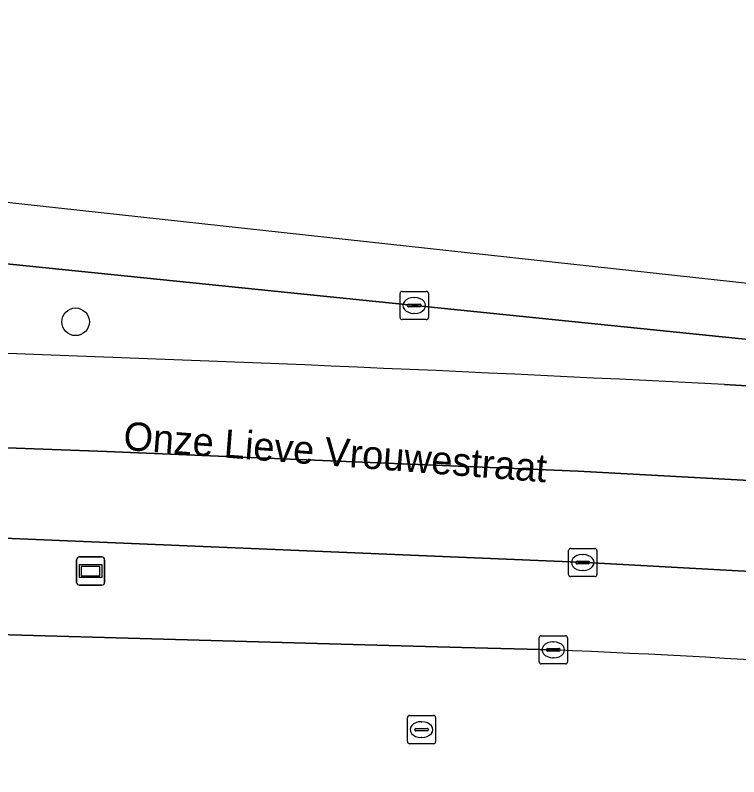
# Model space of a CAD drawing. Extents: x 161477 to 163040, y 383680 to 384871.
# Drawn here: x 162213.47 to 162239.08, y 384814.24 to 384841.19 of the extents above; entities that cross this region are included whole.
import ezdxf

# ---------------------------------------------------------------- set-up
doc = ezdxf.new("R2010")
doc.units = 0
for name, color, linetype in [('IMGEO_Berm_groen', 7, 'Continuous'), ('IMGEO_Boom', 7, 'Continuous'), ('IMGEO_Kolk', 7, 'Continuous'), ('IMGEO_Openbare_ruimte_label', 7, 'Continuous'), ('IMGEO_Rijbaan_lokaal_open', 7, 'Continuous'), ('IMGEO_Rijbaan_regionaal_gesloten', 7, 'Continuous'), ('IMGEO_Rioolput', 7, 'Continuous'), ('IMGEO_Verklikker', 7, 'Continuous')]:
    doc.layers.add(name, color=color, linetype=linetype)

msp = doc.modelspace()

# ---------------------------------------------------------------- linework, layer by layer
at = {"layer": 'IMGEO_Berm_groen'}
for points in [[(162238.579, 384828.117), (162239.586, 384828.061), (162239.646, 384829.689), (162195.813, 384834.16)], [(162243.803, 384821.264), (162233.677, 384821.817), (162208.539, 384822.866), (162195.274, 384823.312), (162185.034, 384823.661), (162169.584, 384824.142), (162147.984, 384824.687), (162104.021, 384825.581)], [(162103.901, 384821.344), (162112.876, 384821.126), (162116.113, 384821.359), (162121.584, 384821.734), (162128.293, 384821.719), (162129.491, 384821.667), (162148.957, 384821.124), (162151.202, 384821.044), (162170.498, 384820.486), (162182.996, 384820.139), (162197.486, 384819.716), (162212.004, 384819.296), (162226.278, 384818.901), (162229.283, 384818.819), (162232.519, 384818.731)]]:
    msp.add_lwpolyline(points, dxfattribs=at)
for centre, radius, start, end in [((162160.063, 383307.286), 1522.857, 87.044622, 88.163273), ((162209.237, 384287.989), 531.252, 85.16375, 87.48822)]:
    msp.add_arc(centre, radius, start, end, dxfattribs=at)
at = {"layer": 'IMGEO_Boom'}
msp.add_circle((162215.611, 384830.339), 0.489, dxfattribs=at)
at = {"layer": 'IMGEO_Kolk'}
for p, q in [((162227.096, 384830.49), (162227.096, 384831.342)), ((162227.171, 384831.416), (162228.023, 384831.416)), ((162228.097, 384831.342), (162228.097, 384830.49)), ((162227.398, 384830.959), (162227.796, 384830.959)), ((162227.584, 384831.196), (162227.609, 384831.196)), ((162227.355, 384830.91), (162227.355, 384830.922)), ((162227.793, 384830.873), (162227.395, 384830.873)), ((162227.839, 384830.922), (162227.839, 384830.91)), ((162228.023, 384830.416), (162227.171, 384830.416)), ((162227.607, 384830.636), (162227.582, 384830.636)), ((162233.061, 384821.395), (162233.061, 384822.247)), ((162233.136, 384822.321), (162233.988, 384822.321)), ((162233.549, 384822.101), (162233.574, 384822.101)), ((162234.062, 384822.247), (162234.062, 384821.395)), ((162233.32, 384821.815), (162233.32, 384821.827)), ((162233.363, 384821.864), (162233.761, 384821.864)), ((162233.804, 384821.827), (162233.804, 384821.815)), ((162233.758, 384821.778), (162233.36, 384821.778)), ((162233.572, 384821.541), (162233.547, 384821.541)), ((162233.988, 384821.321), (162233.136, 384821.321)), ((162232.018, 384818.305), (162232.018, 384819.157)), ((162232.093, 384819.231), (162232.945, 384819.231)), ((162233.019, 384819.157), (162233.019, 384818.305)), ((162232.506, 384819.011), (162232.531, 384819.011)), ((162232.277, 384818.725), (162232.277, 384818.737)), ((162232.715, 384818.688), (162232.317, 384818.688)), ((162232.32, 384818.774), (162232.718, 384818.774)), ((162232.761, 384818.737), (162232.761, 384818.725)), ((162232.529, 384818.451), (162232.504, 384818.451)), ((162232.945, 384818.231), (162232.093, 384818.231))]:
    msp.add_line(p, q, dxfattribs=at)
for points in [[(162227.096, 384830.49), (162227.096, 384831.342)], [(162227.171, 384831.416), (162228.023, 384831.416)], [(162228.097, 384831.342), (162228.097, 384830.49)], [(162228.023, 384830.416), (162227.171, 384830.416)], [(162233.061, 384821.395), (162233.061, 384822.247)], [(162233.136, 384822.321), (162233.988, 384822.321)], [(162234.062, 384822.247), (162234.062, 384821.395)], [(162233.988, 384821.321), (162233.136, 384821.321)], [(162232.018, 384818.305), (162232.018, 384819.157)], [(162232.093, 384819.231), (162232.945, 384819.231)], [(162233.019, 384819.157), (162233.019, 384818.305)], [(162232.945, 384818.231), (162232.093, 384818.231)]]:
    msp.add_lwpolyline(points, dxfattribs=at)
for centre, radius, start, end in [((162227.173, 384831.34), 0.0765, 91.552, 178.448), ((162227.173, 384831.34), 0.0765, 91.552, 178.448), ((162228.021, 384831.34), 0.0765, 1.552, 88.448), ((162228.021, 384831.34), 0.0765, 1.552, 88.448), ((162227.395, 384830.919), 0.0403, 85.8775, 175.7526), ((162227.8, 384830.921), 0.0386, 1.7309, 96.639), ((162227.392, 384830.909), 0.0366, 178.938, 274.7102), ((162227.796, 384830.916), 0.043, 264.8664, 352.4533), ((162227.173, 384830.492), 0.0765, 181.552, 268.448), ((162227.173, 384830.492), 0.0765, 181.552, 268.448), ((162228.021, 384830.492), 0.0765, 271.552, 358.448), ((162228.021, 384830.492), 0.0765, 271.552, 358.448), ((162233.138, 384822.245), 0.0765, 91.552, 178.448), ((162233.138, 384822.245), 0.0765, 91.552, 178.448), ((162233.986, 384822.245), 0.0765, 1.552, 88.448), ((162233.986, 384822.245), 0.0765, 1.552, 88.448), ((162233.36, 384821.824), 0.0403, 85.8775, 175.7526), ((162233.357, 384821.814), 0.0366, 178.938, 274.7102), ((162233.761, 384821.821), 0.043, 264.8664, 352.4533), ((162233.765, 384821.826), 0.0386, 1.7309, 96.639), ((162233.138, 384821.397), 0.0765, 181.552, 268.448), ((162233.138, 384821.397), 0.0765, 181.552, 268.448), ((162233.986, 384821.397), 0.0765, 271.552, 358.448), ((162233.986, 384821.397), 0.0765, 271.552, 358.448), ((162232.095, 384819.155), 0.0765, 91.552, 178.448), ((162232.095, 384819.155), 0.0765, 91.552, 178.448), ((162232.943, 384819.155), 0.0765, 1.552, 88.448), ((162232.943, 384819.155), 0.0765, 1.552, 88.448), ((162232.317, 384818.734), 0.0403, 85.8775, 175.7526), ((162232.314, 384818.724), 0.0366, 178.938, 274.7102), ((162232.718, 384818.731), 0.043, 264.8664, 352.4533), ((162232.722, 384818.736), 0.0386, 1.7309, 96.639), ((162232.095, 384818.307), 0.0765, 181.552, 268.448), ((162232.095, 384818.307), 0.0765, 181.552, 268.448), ((162232.943, 384818.307), 0.0765, 271.552, 358.448), ((162232.943, 384818.307), 0.0765, 271.552, 358.448)]:
    msp.add_arc(centre, radius, start, end, dxfattribs=at)
for centre, major_axis, ratio, start_param, end_param in [((162227.583, 384830.916), (-0.387, 0.002), 0.722429, 4.712389, 7.853982), ((162227.608, 384830.916), (-0.39, 0.002), 0.717154, 1.570796, 4.712389), ((162233.548, 384821.821), (-0.387, 0.002), 0.722429, 4.712389, 7.853982), ((162233.573, 384821.821), (-0.39, 0.002), 0.717154, 1.570796, 4.712389), ((162232.505, 384818.731), (-0.387, 0.002), 0.722429, 4.712389, 7.853982), ((162232.53, 384818.731), (-0.39, 0.002), 0.717154, 1.570796, 4.712389)]:
    msp.add_ellipse(centre, major_axis=major_axis, ratio=ratio, start_param=start_param, end_param=end_param, dxfattribs=at)
at = {"layer": 'IMGEO_Rijbaan_lokaal_open'}
msp.add_lwpolyline([(162232.519, 384818.731), (162229.283, 384818.819), (162226.278, 384818.901), (162212.004, 384819.296), (162197.486, 384819.716), (162182.996, 384820.139)], dxfattribs=at)
msp.add_arc((162209.237, 384287.989), 531.252, 85.16375, 87.48822, dxfattribs=at)
at = {"layer": 'IMGEO_Rijbaan_regionaal_gesloten'}
for points in [[(162399.667, 384798.916), (162372.87, 384808.275), (162293.884, 384825.735), (162200.922, 384835.899), (162108.003, 384845.421), (161989.003, 384857.616), (161914.995, 384864.529), (161827.989, 384868.136), (161827.467, 384866.551), (161838.245, 384866.117), (161884.86, 384864.196), (161903.184, 384863.21), (161912.433, 384862.623), (161929.035, 384861.367)], [(161946.179, 384859.699), (162000, 384854.182), (162096.453, 384844.388), (162096.568, 384844.375), (162104.672, 384843.458), (162113.29, 384842.579), (162116.254, 384842.276), (162117.467, 384842.152), (162120.206, 384841.873), (162128.164, 384841.061), (162160.086, 384837.805), (162185.605, 384835.202), (162187.144, 384835.045), (162188.99, 384834.857), (162192.501, 384834.498), (162194.02, 384834.343), (162195.813, 384834.16), (162239.646, 384829.689), (162268.463, 384826.749)], [(162239.586, 384828.061), (162238.579, 384828.117)], [(162387.554, 384793.694), (162394.675, 384791.345), (162396.506, 384794.123), (162393.008, 384795.35), (162381.099, 384799.126), (162369.528, 384802.665), (162356.896, 384806.095), (162344.68, 384809.194), (162332.85, 384811.806), (162321.122, 384814.26), (162309.268, 384816.486), (162297.465, 384818.543), (162285.572, 384820.332), (162277.619, 384821.363), (162265.687, 384822.704), (162253.754, 384823.789), (162245.739, 384824.383), (162233.393, 384825.048), (162216.71, 384825.748), (162204.219, 384826.204), (162196.18, 384826.503), (162187.355, 384826.802)], [(162187.355, 384826.802), (162196.18, 384826.503), (162204.219, 384826.204), (162216.71, 384825.748), (162233.393, 384825.048), (162245.739, 384824.383), (162253.754, 384823.789), (162265.687, 384822.704), (162277.619, 384821.363), (162285.572, 384820.332), (162297.465, 384818.543), (162309.268, 384816.486), (162321.122, 384814.26), (162332.85, 384811.806), (162344.68, 384809.194), (162356.896, 384806.095), (162369.528, 384802.665), (162381.099, 384799.126), (162393.008, 384795.35), (162396.506, 384794.123), (162398.409, 384797.009)], [(162072.006, 384825.854), (162084.038, 384825.853), (162095.987, 384825.744), (162101.162, 384825.639), (162104.021, 384825.581), (162147.984, 384824.687), (162169.584, 384824.142), (162185.034, 384823.661), (162195.274, 384823.312), (162208.539, 384822.866), (162233.677, 384821.817), (162243.803, 384821.264)]]:
    msp.add_lwpolyline(points, dxfattribs=at)
msp.add_arc((162160.063, 383307.286), 1522.857, 87.044622, 88.163273, dxfattribs=at)
at = {"layer": 'IMGEO_Rioolput'}
for p, q in [((162227.428, 384816.408), (162228.28, 384816.408)), ((162227.353, 384815.482), (162227.353, 384816.334)), ((162227.841, 384816.188), (162227.866, 384816.188)), ((162228.354, 384816.334), (162228.354, 384815.482)), ((162227.612, 384815.902), (162227.612, 384815.914)), ((162228.05, 384815.865), (162227.652, 384815.865)), ((162227.655, 384815.951), (162228.053, 384815.951)), ((162228.096, 384815.914), (162228.096, 384815.902)), ((162227.864, 384815.628), (162227.839, 384815.628)), ((162228.28, 384815.408), (162227.428, 384815.408))]:
    msp.add_line(p, q, dxfattribs=at)
for points in [[(162227.428, 384816.408), (162228.28, 384816.408)], [(162227.353, 384815.482), (162227.353, 384816.334)], [(162228.354, 384816.334), (162228.354, 384815.482)], [(162228.28, 384815.408), (162227.428, 384815.408)]]:
    msp.add_lwpolyline(points, dxfattribs=at)
for centre, radius, start, end in [((162227.43, 384816.332), 0.0765, 91.552, 178.448), ((162227.43, 384816.332), 0.0765, 91.552, 178.448), ((162228.278, 384816.332), 0.0765, 1.552, 88.448), ((162228.278, 384816.332), 0.0765, 1.552, 88.448), ((162227.652, 384815.911), 0.0403, 85.8775, 175.7526), ((162227.649, 384815.901), 0.0366, 178.938, 274.7102), ((162228.053, 384815.908), 0.043, 264.8664, 352.4533), ((162228.057, 384815.913), 0.0386, 1.7309, 96.639), ((162227.43, 384815.484), 0.0765, 181.552, 268.448), ((162227.43, 384815.484), 0.0765, 181.552, 268.448), ((162228.278, 384815.484), 0.0765, 271.552, 358.448), ((162228.278, 384815.484), 0.0765, 271.552, 358.448)]:
    msp.add_arc(centre, radius, start, end, dxfattribs=at)
for centre, major_axis, ratio, start_param, end_param in [((162227.84, 384815.908), (-0.387, 0.002), 0.722429, 4.712389, 7.853982), ((162227.865, 384815.908), (-0.39, 0.002), 0.717154, 1.570796, 4.712389)]:
    msp.add_ellipse(centre, major_axis=major_axis, ratio=ratio, start_param=start_param, end_param=end_param, dxfattribs=at)
at = {"layer": 'IMGEO_Verklikker'}
for p, q in [((162215.647, 384821.118), (162215.647, 384821.918)), ((162215.647, 384821.918), (162215.647, 384821.118)), ((162215.747, 384822.018), (162216.537, 384822.018)), ((162216.537, 384822.018), (162215.747, 384822.018)), ((162216.637, 384821.918), (162216.637, 384821.118)), ((162216.637, 384821.118), (162216.637, 384821.918)), ((162216.537, 384821.018), (162215.747, 384821.018)), ((162215.747, 384821.018), (162216.537, 384821.018))]:
    msp.add_line(p, q, dxfattribs=at)
for points in [[(162215.748, 384821.75), (162216.536, 384821.75), (162216.536, 384821.286), (162215.748, 384821.286), (162215.748, 384821.75)], [(162215.813, 384821.685), (162215.813, 384821.351), (162216.471, 384821.351), (162216.471, 384821.685), (162215.813, 384821.685)]]:
    msp.add_lwpolyline(points, dxfattribs=at)
for centre, start, end in [((162215.747, 384821.918), 90, 180), ((162215.747, 384821.918), 90, 180), ((162216.537, 384821.918), 0, 90), ((162216.537, 384821.918), 360, 90), ((162215.747, 384821.118), 180, 270), ((162215.747, 384821.118), 180, 270), ((162216.537, 384821.118), 270, 0), ((162216.537, 384821.118), 270, 0)]:
    msp.add_arc(centre, 0.1, start, end, dxfattribs=at)

# ---------------------------------------------------------------- texts
at = {"layer": 'IMGEO_Openbare_ruimte_label'}
msp.add_text('Onze Lieve Vrouwestraat', height=1, rotation=355.5837, dxfattribs=at).set_placement((162217.278, 384825.814))

doc.saveas('drawing.dxf')
